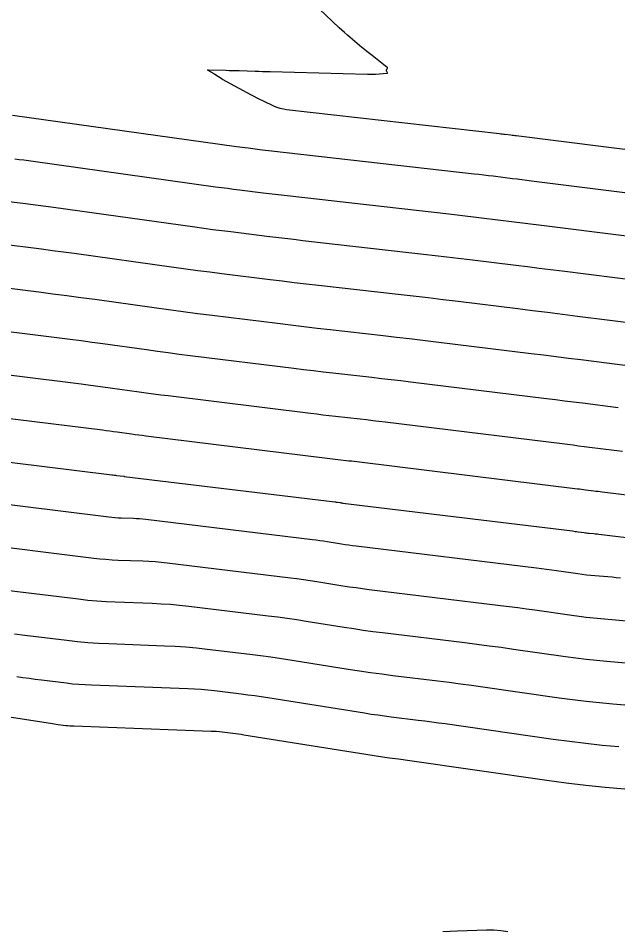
# Model space of a CAD drawing. Extents: x 658976 to 668721, y 639543 to 647196.
# Drawn here: x 661875.7 to 661922.9, y 642373.8 to 642445.8 of the extents above; entities that cross this region are included whole.
import ezdxf

# ---------------------------------------------------------------- set-up
doc = ezdxf.new("R2010")
doc.units = 0
doc.layers.add('Ex_Major Contours', color=7, linetype='Continuous')
doc.layers.add('Ex_Minor Contours', color=7, linetype='Continuous')

msp = doc.modelspace()

# ---------------------------------------------------------------- linework, layer by layer
at = {"layer": 'Ex_Major Contours'}
for points in [[(661932.869, 642434.246), (661914.934, 642436.505), (661914.822, 642436.519), (661914.711, 642436.533), (661914.6, 642436.547), (661914.488, 642436.561), (661914.042, 642436.615), (661913.931, 642436.629), (661913.82, 642436.642), (661913.708, 642436.655), (661913.597, 642436.668), (661896.815, 642438.568), (661896.567, 642438.607), (661896.325, 642438.665), (661896.089, 642438.743), (661895.859, 642438.842), (661894.948, 642439.276), (661894.721, 642439.385), (661894.496, 642439.498), (661894.272, 642439.614), (661894.05, 642439.733), (661891.777, 642440.969), (661891.766, 642440.976), (661891.754, 642440.983), (661891.742, 642440.99), (661891.731, 642440.997), (661891.159, 642441.361), (661891.146, 642441.37), (661891.132, 642441.378), (661891.118, 642441.386), (661891.104, 642441.394), (661890.636, 642441.655), (661890.589, 642441.686), (661890.576, 642441.707), (661890.598, 642441.719), (661890.654, 642441.722), (661892.047, 642441.687), (661892.304, 642441.68), (661892.561, 642441.673), (661892.817, 642441.665), (661893.074, 642441.656), (661894.334, 642441.612), (661894.63, 642441.602), (661894.925, 642441.593), (661895.221, 642441.584), (661895.516, 642441.576), (661903.196, 642441.372), (661903.356, 642441.37), (661903.515, 642441.371), (661903.675, 642441.376), (661903.835, 642441.385), (661904.737, 642441.445), (661904.76, 642441.45), (661904.772, 642441.46), (661904.774, 642441.475), (661904.766, 642441.496), (661904.714, 642441.592), (661904.704, 642441.616), (661904.7, 642441.64), (661904.701, 642441.665), (661904.709, 642441.69), (661904.763, 642441.817), (661904.771, 642441.846), (661904.77, 642441.872), (661904.759, 642441.895), (661904.738, 642441.916), (661903.563, 642442.838), (661903.359, 642442.999), (661903.157, 642443.162), (661902.956, 642443.327), (661902.756, 642443.493), (661901.829, 642444.273), (661901.61, 642444.46), (661901.393, 642444.651), (661901.18, 642444.845), (661900.971, 642445.043), (661897.791, 642448.094)], [(661923.908, 642418.354), (661920.012, 642418.845), (661919.038, 642418.967), (661918.064, 642419.089), (661917.089, 642419.21), (661916.115, 642419.33), (661908.609, 642420.252), (661907.567, 642420.379), (661906.524, 642420.504), (661905.481, 642420.625), (661904.438, 642420.745), (661900.265, 642421.217), (661899.221, 642421.337), (661898.179, 642421.459), (661897.136, 642421.584), (661896.094, 642421.711), (661890.954, 642422.346), (661889.807, 642422.49), (661888.66, 642422.638), (661887.514, 642422.791), (661886.368, 642422.949), (661881.709, 642423.598), (661880.602, 642423.75), (661879.495, 642423.898), (661878.387, 642424.042), (661877.279, 642424.182), (661872.845, 642424.731)], [(661923.155, 642401.642), (661922.819, 642401.675), (661922.483, 642401.706), (661921.135, 642401.82), (661920.799, 642401.851), (661920.463, 642401.887), (661920.127, 642401.927), (661919.792, 642401.973), (661918.102, 642402.215), (661917.708, 642402.271), (661917.314, 642402.324), (661916.92, 642402.375), (661916.526, 642402.424), (661902.296, 642404.157), (661902.01, 642404.193), (661901.724, 642404.232), (661901.439, 642404.274), (661901.154, 642404.318), (661900.014, 642404.5), (661899.729, 642404.544), (661899.443, 642404.585), (661899.157, 642404.624), (661898.871, 642404.66), (661885.715, 642406.255), (661885.473, 642406.282), (661885.231, 642406.303), (661884.988, 642406.32), (661884.745, 642406.331), (661883.772, 642406.367), (661883.529, 642406.379), (661883.286, 642406.395), (661883.044, 642406.417), (661882.802, 642406.445), (661868.993, 642408.148)], [(661923.482, 642384.994), (661921.942, 642385.136), (661920.405, 642385.3), (661918.87, 642385.486), (661917.337, 642385.694), (661906.353, 642387.268), (661906.176, 642387.293), (661905.999, 642387.317), (661905.821, 642387.34), (661905.644, 642387.362), (661904.934, 642387.449), (661904.756, 642387.471), (661904.579, 642387.495), (661904.402, 642387.521), (661904.226, 642387.548), (661893.445, 642389.269), (661893.232, 642389.302), (661893.019, 642389.333), (661892.805, 642389.362), (661892.591, 642389.389), (661891.735, 642389.492), (661891.521, 642389.516), (661891.306, 642389.535), (661891.091, 642389.55), (661890.876, 642389.56), (661880.034, 642389.958), (661879.881, 642389.965), (661879.727, 642389.976), (661879.574, 642389.99), (661879.421, 642390.007), (661878.809, 642390.082), (661878.656, 642390.102), (661878.504, 642390.123), (661878.351, 642390.144), (661878.199, 642390.167), (661869.077, 642391.583)]]:
    msp.add_lwpolyline(points, dxfattribs=at)
at = {"layer": 'Ex_Minor Contours'}
for points in [[(661930.86, 642431.095), (661916.136, 642432.949), (661915.759, 642432.997), (661915.381, 642433.044), (661915.004, 642433.091), (661914.626, 642433.137), (661913.116, 642433.323), (661912.738, 642433.369), (661912.36, 642433.414), (661911.983, 642433.458), (661911.605, 642433.502), (661895.622, 642435.311), (661895.392, 642435.338), (661895.162, 642435.365), (661894.932, 642435.392), (661894.703, 642435.42), (661893.784, 642435.534), (661893.554, 642435.562), (661893.325, 642435.592), (661893.095, 642435.623), (661892.866, 642435.654), (661875.198, 642438.117)], [(661928.852, 642427.944), (661917.339, 642429.394), (661916.696, 642429.475), (661916.052, 642429.555), (661915.408, 642429.635), (661914.764, 642429.714), (661912.189, 642430.031), (661911.545, 642430.109), (661910.901, 642430.186), (661910.257, 642430.261), (661909.613, 642430.335), (661896.856, 642431.779), (661896.386, 642431.833), (661895.916, 642431.888), (661895.446, 642431.945), (661894.976, 642432.002), (661893.098, 642432.234), (661892.628, 642432.293), (661892.159, 642432.354), (661891.689, 642432.416), (661891.221, 642432.481), (661876.826, 642434.488), (661876.466, 642434.537), (661876.106, 642434.585), (661875.746, 642434.632), (661875.386, 642434.677)], [(661926.844, 642424.793), (661918.542, 642425.838), (661917.632, 642425.953), (661916.722, 642426.066), (661915.813, 642426.179), (661914.903, 642426.291), (661911.263, 642426.739), (661910.353, 642426.849), (661909.442, 642426.958), (661908.532, 642427.064), (661907.621, 642427.169), (661898.091, 642428.248), (661897.381, 642428.329), (661896.67, 642428.412), (661895.96, 642428.497), (661895.25, 642428.584), (661892.411, 642428.935), (661891.702, 642429.024), (661890.992, 642429.115), (661890.283, 642429.21), (661889.575, 642429.307), (661878.454, 642430.858), (661877.845, 642430.942), (661877.236, 642431.023), (661876.626, 642431.102), (661876.017, 642431.179), (661873.577, 642431.481)], [(661924.86, 642421.638), (661919.745, 642422.283), (661918.569, 642422.43), (661917.393, 642422.577), (661916.217, 642422.723), (661915.041, 642422.868), (661910.336, 642423.446), (661909.16, 642423.589), (661907.983, 642423.73), (661906.806, 642423.867), (661905.629, 642424.002), (661899.326, 642424.716), (661898.375, 642424.825), (661897.424, 642424.936), (661896.474, 642425.05), (661895.524, 642425.166), (661891.725, 642425.635), (661890.775, 642425.754), (661889.826, 642425.877), (661888.877, 642426.004), (661887.929, 642426.134), (661880.081, 642427.228), (661879.223, 642427.346), (661878.365, 642427.461), (661877.507, 642427.572), (661876.648, 642427.68), (661873.211, 642428.106)], [(661922.956, 642415.07), (661920.142, 642415.424), (661919.438, 642415.513), (661918.734, 642415.601), (661918.03, 642415.688), (661917.326, 642415.775), (661906.598, 642417.093), (661905.832, 642417.187), (661905.066, 642417.278), (661904.299, 642417.368), (661903.533, 642417.455), (661900.465, 642417.803), (661899.699, 642417.891), (661898.932, 642417.98), (661898.166, 642418.072), (661897.4, 642418.166), (661889.212, 642419.177), (661888.352, 642419.285), (661887.493, 642419.396), (661886.634, 642419.511), (661885.776, 642419.629), (661882.343, 642420.107), (661881.484, 642420.225), (661880.625, 642420.34), (661879.766, 642420.451), (661878.906, 642420.56), (661871.71, 642421.452)], [(661923.304, 642411.624), (661922.871, 642411.677), (661922.437, 642411.731), (661922.004, 642411.786), (661920.271, 642412.004), (661919.838, 642412.058), (661919.405, 642412.113), (661918.971, 642412.166), (661918.538, 642412.22), (661904.586, 642413.935), (661904.097, 642413.994), (661903.607, 642414.053), (661903.117, 642414.11), (661902.627, 642414.166), (661900.666, 642414.388), (661900.176, 642414.444), (661899.686, 642414.501), (661899.196, 642414.56), (661898.707, 642414.62), (661887.471, 642416.008), (661886.898, 642416.079), (661886.326, 642416.153), (661885.755, 642416.23), (661885.183, 642416.308), (661882.898, 642416.627), (661882.327, 642416.705), (661881.755, 642416.782), (661881.183, 642416.856), (661880.611, 642416.928), (661870.238, 642418.214)], [(661939.465, 642406.238), (661921.703, 642408.421), (661921.541, 642408.441), (661921.378, 642408.461), (661921.215, 642408.481), (661921.052, 642408.502), (661920.401, 642408.584), (661920.238, 642408.604), (661920.075, 642408.624), (661919.912, 642408.645), (661919.75, 642408.665), (661902.575, 642410.776), (661902.362, 642410.802), (661902.148, 642410.827), (661901.935, 642410.852), (661901.721, 642410.876), (661900.867, 642410.973), (661900.653, 642410.998), (661900.44, 642411.023), (661900.227, 642411.048), (661900.013, 642411.074), (661885.729, 642412.838), (661885.444, 642412.874), (661885.16, 642412.911), (661884.875, 642412.949), (661884.591, 642412.988), (661883.454, 642413.147), (661883.17, 642413.186), (661882.886, 642413.224), (661882.601, 642413.261), (661882.316, 642413.296), (661868.766, 642414.976)], [(661867.293, 642411.738), (661883.031, 642409.788), (661883.127, 642409.776), (661883.224, 642409.764), (661883.321, 642409.752), (661883.417, 642409.74), (661883.993, 642409.669), (661884.002, 642409.668), (661884.017, 642409.667), (661884.021, 642409.667), (661900.623, 642407.654), (661900.676, 642407.648), (661900.729, 642407.64), (661900.782, 642407.633), (661900.835, 642407.625), (661901.046, 642407.591), (661901.099, 642407.583), (661901.152, 642407.575), (661901.205, 642407.568), (661901.259, 642407.561), (661919.354, 642405.357), (661919.466, 642405.343), (661919.578, 642405.329), (661919.69, 642405.313), (661919.802, 642405.298), (661920.284, 642405.229), (661920.379, 642405.216), (661920.474, 642405.204), (661920.57, 642405.194), (661920.666, 642405.185), (661921.049, 642405.153), (661921.145, 642405.144), (661921.241, 642405.135), (661921.337, 642405.124), (661921.432, 642405.113), (661939.065, 642402.969)], [(661871.526, 642404.464), (661881.612, 642403.22), (661882.093, 642403.166), (661882.575, 642403.123), (661883.058, 642403.089), (661883.542, 642403.066), (661885.478, 642402.995), (661885.962, 642402.972), (661886.445, 642402.939), (661886.927, 642402.896), (661887.409, 642402.843), (661897.12, 642401.666), (661897.639, 642401.6), (661898.158, 642401.53), (661898.676, 642401.455), (661899.193, 642401.375), (661901.261, 642401.045), (661901.778, 642400.965), (661902.296, 642400.889), (661902.814, 642400.819), (661903.334, 642400.753), (661913.699, 642399.491), (661914.375, 642399.407), (661915.051, 642399.319), (661915.726, 642399.228), (661916.401, 642399.133), (661919.301, 642398.717), (661919.876, 642398.639), (661920.451, 642398.569), (661921.027, 642398.508), (661921.605, 642398.455), (661923.916, 642398.259)], [(661874.06, 642400.781), (661880.422, 642399.996), (661881.143, 642399.915), (661881.864, 642399.85), (661882.588, 642399.8), (661883.312, 642399.766), (661886.212, 642399.659), (661886.936, 642399.625), (661887.659, 642399.576), (661888.381, 642399.511), (661889.102, 642399.431), (661895.368, 642398.672), (661896.121, 642398.577), (661896.872, 642398.475), (661897.623, 642398.366), (661898.372, 642398.25), (661901.368, 642397.772), (661902.117, 642397.656), (661902.868, 642397.547), (661903.619, 642397.445), (661904.371, 642397.349), (661910.871, 642396.558), (661911.83, 642396.439), (661912.787, 642396.314), (661913.744, 642396.185), (661914.701, 642396.05), (661918.81, 642395.462), (661919.624, 642395.351), (661920.439, 642395.252), (661921.256, 642395.165), (661922.074, 642395.09), (661925.349, 642394.812)], [(661875.355, 642397.254), (661876.183, 642397.148), (661879.494, 642396.74), (661880.323, 642396.647), (661881.153, 642396.571), (661881.984, 642396.514), (661882.817, 642396.474), (661887.187, 642396.314), (661888.031, 642396.274), (661888.874, 642396.217), (661889.715, 642396.142), (661890.555, 642396.049), (661893.911, 642395.642), (661894.75, 642395.536), (661895.587, 642395.423), (661896.423, 642395.301), (661897.258, 642395.172), (661901.674, 642394.467), (661902.556, 642394.331), (661903.439, 642394.202), (661904.323, 642394.082), (661905.209, 642393.97), (661908.753, 642393.538), (661909.639, 642393.428), (661910.524, 642393.313), (661911.409, 642393.194), (661912.293, 642393.069), (661918.319, 642392.206), (661919.373, 642392.063), (661920.428, 642391.935), (661921.485, 642391.822), (661922.544, 642391.724), (661927.23, 642391.326)], [(661875.538, 642393.888), (661876.027, 642393.814), (661876.516, 642393.744), (661877.006, 642393.678), (661877.496, 642393.615), (661879.457, 642393.373), (661879.948, 642393.318), (661880.44, 642393.274), (661880.932, 642393.24), (661881.426, 642393.216), (661889.032, 642392.937), (661889.561, 642392.912), (661890.09, 642392.876), (661890.618, 642392.829), (661891.145, 642392.771), (661893.251, 642392.515), (661893.777, 642392.449), (661894.303, 642392.378), (661894.828, 642392.301), (661895.352, 642392.22), (661902.95, 642391.008), (661903.479, 642390.926), (661904.009, 642390.849), (661904.54, 642390.777), (661905.071, 642390.709), (661907.199, 642390.45), (661907.73, 642390.384), (661908.261, 642390.315), (661908.792, 642390.243), (661909.323, 642390.169), (661917.828, 642388.95), (661919.121, 642388.774), (661920.416, 642388.617), (661921.714, 642388.479), (661923.013, 642388.359)], [(661914.273, 642373.745), (661913.714, 642373.833), (661913.149, 642373.879), (661912.58, 642373.883), (661910.291, 642373.811), (661909.719, 642373.787), (661909.148, 642373.753)]]:
    msp.add_lwpolyline(points, dxfattribs=at)

doc.saveas('drawing.dxf')
